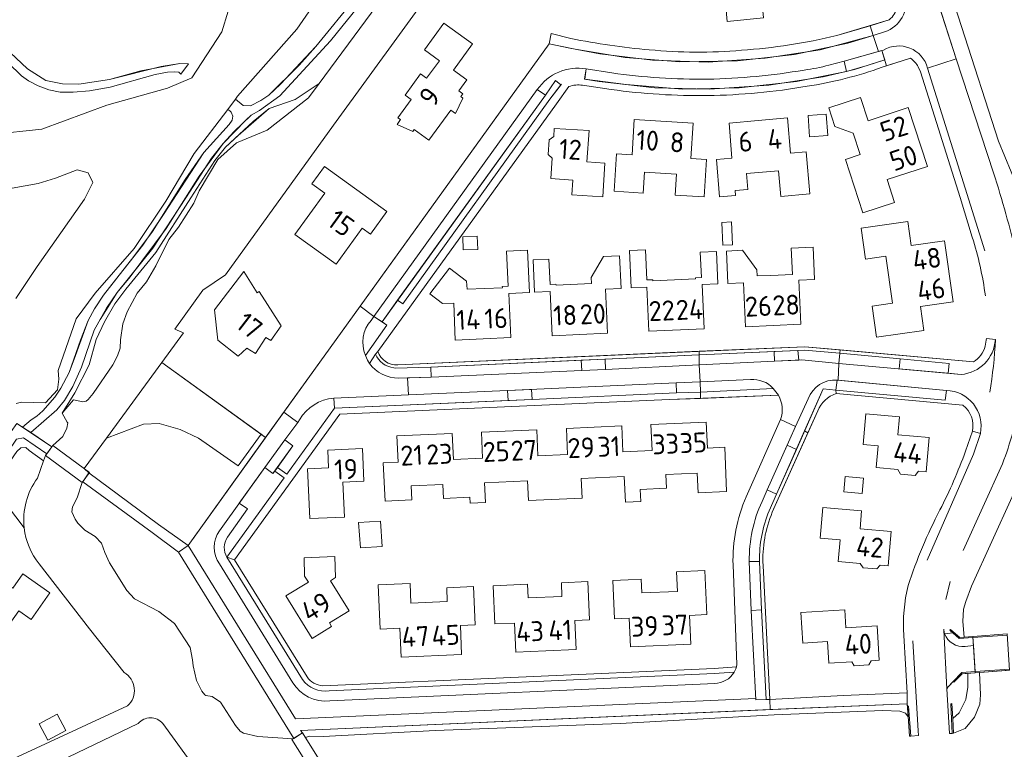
# Model space of a CAD drawing. Header units: metres. Extents: x 209813 to 223847, y 571801 to 587119.
# Tile 711 of 746: x 221737 to 221935, y 584818 to 584964. Entities that reach past the tile are written whole.
import ezdxf
from ezdxf.enums import TextEntityAlignment as Align

# ---------------------------------------------------------------- set-up
doc = ezdxf.new("R2010")
doc.units = ezdxf.units.M
for name, color, linetype, lineweight in [('B-RO-GK-BESCHOEIING-G', 8, 'GK-BESCHOEIING', 0), ('B-RO-GR-BEPLANTING_CULTUUR_BOSPLANTSOEN-GV', 8, 'Continuous', 0), ('B-RO-GR-BEPLANTING_CULTUUR_HEESTERS-GV', 8, 'Continuous', 0), ('B-RO-GR-GRAS-GV', 8, 'Continuous', 0), ('B-RO-GR-GROENVOORZIENING-GV', 8, 'Continuous', 0), ('B-RO-GR-HAAG-GV', 8, 'Continuous', 0), ('B-RO-IE-TERREINAFSCHEIDING_KUNSTMATIG_MUUR-GV', 8, 'Continuous', 0), ('B-RO-KW-KUNSTWERK_DEK-GV', 8, 'Continuous', 0), ('B-RO-OG-BEBOUWING-T18', 8, 'Continuous', 0), ('B-RO-OG-TERREIN_CULTUURSCHEIDING-GV', 8, 'Continuous', 0), ('B-RO-OG-TERREIN_ERF-GV', 8, 'Continuous', 0), ('B-RO-VH-VERHARDING_BETONSTRAATSTEEN-GV', 8, 'Continuous', 0), ('B-RO-VH-VERHARDING_HALFVERHARDING-GV', 8, 'Continuous', 0), ('B-RO-VH-VERHARDING_TEGEL-GV', 8, 'Continuous', 0)]:
    doc.layers.add(name, color=color, linetype=linetype, lineweight=lineweight)
doc.styles.add('NLCS-ISO-M200-T18', font='txt', dxfattribs={"height": 0.36})
doc.linetypes.add('GK-BESCHOEIING', pattern='A,30,-5,[1,NLCS.shx,S=1,R=0,X=0,Y=0],-5', length=40)

msp = doc.modelspace()

# ---------------------------------------------------------------- linework, layer by layer
at = {"layer": 'B-RO-GK-BESCHOEIING-G', "flags": 128}
for points in [[(221768.548, 584901.722), (221774.166, 584909.551)], [(221924.528, 584820.764), (221926.886, 584821.702), (221928.713, 584823.995), (221929.766, 584826.596), (221929.911, 584828.46), (221929.747, 584832.954)]]:
    msp.add_lwpolyline(points, dxfattribs=at)
at = {"layer": 'B-RO-GR-BEPLANTING_CULTUUR_BOSPLANTSOEN-GV', "flags": 128}
msp.add_lwpolyline([(221746.005, 584884.905), (221748.275, 584887.611), (221750.128, 584887.166), (221750.752, 584887.307), (221751.149, 584887.638), (221752.171, 584888.887), (221756.088, 584894.586), (221757.086, 584896.389), (221757.57, 584897.913), (221757.689, 584899.609), (221758.141, 584902.819), (221759.015, 584905.245), (221760.978, 584908.978), (221762.841, 584911.227), (221764.72, 584914.415), (221767.364, 584919.726), (221769.289, 584922.198), (221772.318, 584927.027), (221773.442, 584929.445), (221777.157, 584935.769), (221780.895, 584939.064), (221787.06, 584941.66), (221795.329, 584948.085), (221797.476, 584951.001), (221792.664, 584947.749), (221787.435, 584945.972), (221781.215, 584940.57), (221778.721, 584938.212), (221776.568, 584935.579), (221771.715, 584928.059), (221764.743, 584917.086), (221758.695, 584909.77), (221756.507, 584906.796), (221754.457, 584903.241), (221752.783, 584899.686), (221751.381, 584894.592), (221748.511, 584889.02)], close=True, dxfattribs=at)
at = {"layer": 'B-RO-GR-BEPLANTING_CULTUUR_HEESTERS-GV', "flags": 128}
for points in [[(221910.755, 584955.747), (221910.167, 584957.593), (221902.59, 584955.439), (221903.074, 584953.36), (221907.218, 584954.576)], [(221893.371, 584897.484), (221888.57, 584897.271), (221888.666, 584895.306), (221893.508, 584895.531)], [(221849.95, 584895.517), (221850.037, 584893.478), (221854.828, 584893.692), (221854.748, 584895.731)], [(221913.661, 584893.802), (221923.455, 584892.903), (221923.674, 584894.898), (221913.827, 584895.791)], [(221901.215, 584891.538), (221900.981, 584889.533), (221922.865, 584887.491), (221923.091, 584889.487)], [(221840.094, 584887.655), (221840.002, 584889.674), (221835.209, 584889.453), (221835.281, 584887.444)], [(221868.988, 584890.969), (221869.048, 584888.98), (221873.828, 584889.137), (221873.752, 584891.204)], [(221889.046, 584868.691), (221893.055, 584877.654), (221891.214, 584878.489), (221887.209, 584869.571)], [(221884.019, 584845.4), (221886.031, 584845.491), (221885.65, 584855.201), (221883.616, 584855.189)]]:
    msp.add_lwpolyline(points, close=True, dxfattribs=at)
at = {"layer": 'B-RO-GR-BEPLANTING_CULTUUR_HEESTERS-GV'}
for points in [[(221850.943, 584953.89, 0.294303), (221841.139, 584949.761)], [(221807.85, 584903.487, 0.2848948), (221806.702, 584896.502)], [(221800.387, 584887.945, 0.2423009), (221793.542, 584883.611)]]:
    msp.add_lwpolyline(points, format="xyb", dxfattribs=at)
at = {"layer": 'B-RO-GR-BEPLANTING_CULTUUR_HEESTERS-GV', "flags": 128}
for points in [[(221850.616, 584951.838), (221850.943, 584953.89)], [(221841.139, 584949.761), (221842.797, 584948.664), (221844.795, 584951.55), (221845.888, 584950.721), (221846.008, 584950.879)], [(221806.702, 584896.502), (221811.011, 584902.576), (221808.421, 584904.308), (221807.85, 584903.487)], [(221808.749, 584896.745), (221807.507, 584894.884)], [(221813.384, 584891.924), (221819.869, 584892.159), (221819.8, 584894.166), (221812.679, 584893.942), (221812.388, 584894.021)], [(221793.148, 584883.074), (221790.554, 584879.543), (221792.187, 584878.35), (221789.088, 584874.022), (221790.982, 584872.674), (221800.539, 584885.95), (221800.387, 584887.945)], [(221793.542, 584883.611), (221793.148, 584883.074)], [(221778.985, 584856.035), (221790.453, 584871.949), (221788.544, 584873.294), (221788.179, 584872.815), (221786.572, 584874)], [(221786.572, 584874), (221781.454, 584866.886), (221783.129, 584865.728), (221779.071, 584860.059)]]:
    msp.add_lwpolyline(points, dxfattribs=at)
at = {"layer": 'B-RO-GR-GRAS-GV', "flags": 128}
msp.add_lwpolyline([(221741.016, 584871.889), (221742.263, 584875.374), (221739.355, 584877.441), (221738.707, 584878.035), (221737.708, 584877.954), (221736.872, 584877.252), (221726.626, 584862.447), (221730.6, 584859.759), (221735.044, 584866.329), (221738.368, 584861.92)], dxfattribs=at)
at = {"layer": 'B-RO-GR-GRAS-GV'}
msp.add_lwpolyline([(221738.368, 584861.92, -0.1881508), (221741.016, 584871.889)], format="xyb", dxfattribs=at)
at = {"layer": 'B-RO-GR-GRAS-GV', "flags": 128}
msp.add_lwpolyline([(221769.302, 584857.028), (221764.009, 584860.986), (221750.11, 584871.166), (221750.01, 584871.005), (221748.949, 584867.935), (221748.069, 584866.139), (221747.924, 584865.127), (221748.573, 584863.643), (221749.097, 584862.846), (221750.488, 584861.47), (221752.563, 584860.213), (221753.834, 584858.885), (221754.546, 584856.964), (221755.474, 584854.92), (221758.958, 584849.391), (221760.462, 584847.679), (221765.311, 584845.162), (221768.485, 584842.792), (221771.606, 584837.925), (221772.079, 584835.515), (221772.211, 584834.248), (221772.893, 584831.311), (221773.95, 584829.221), (221774.535, 584828.499), (221774.783, 584828.354), (221776.033, 584828.166), (221777.66, 584826.992), (221780.695, 584822.298), (221781.632, 584821.181), (221782.327, 584820.77), (221785.184, 584820.095), (221792.19, 584819.631), (221792.349, 584819.729)], close=True, dxfattribs=at)
at = {"layer": 'B-RO-GR-GROENVOORZIENING-GV', "flags": 128}
for points in [[(221731.773, 584940.757), (221741.866, 584941.829), (221754.951, 584946.629), (221767.072, 584950.049), (221771.978, 584952.093), (221772.977, 584953.633), (221777.954, 584961.311), (221780.496, 584969.7)], [(221725.184, 584966.895), (221739.003, 584953.925), (221742.71, 584951.581), (221746.036, 584950.927), (221749.307, 584950.872), (221755.468, 584951.799), (221765.827, 584954.416), (221769.535, 584955.016), (221771.295, 584954.905), (221769.721, 584952.863), (221769.349, 584953.249), (221768.467, 584953.315), (221767.077, 584953.225), (221764.581, 584952.751), (221755.558, 584950.223), (221751.442, 584949.518), (221748.188, 584949.222), (221745.571, 584949.245), (221743.319, 584949.678), (221741.134, 584950.542), (221739.246, 584951.521), (221737.812, 584952.522), (221732.403, 584957.755), (221722.301, 584966.957)], [(221736.67, 584907.927), (221740.944, 584914.29), (221750.467, 584927.807), (221752.131, 584931.162), (221751.193, 584933.072), (221749.008, 584933.697), (221744.629, 584931.979), (221741.163, 584930.932), (221735.988, 584929.976)]]:
    msp.add_lwpolyline(points, dxfattribs=at)
for points in [[(221842.797, 584948.664), (221813.17, 584907.551), (221814.204, 584906.813), (221843.681, 584947.809), (221845.888, 584950.721), (221844.795, 584951.55)], [(221785.83, 584880.711), (221765.947, 584895.045), (221754.848, 584879.886), (221762.236, 584882.678), (221765.405, 584882.858), (221769.591, 584881.661), (221773.299, 584879.926), (221781.253, 584874.363)]]:
    msp.add_lwpolyline(points, close=True, dxfattribs=at)
at = {"layer": 'B-RO-GR-HAAG-GV', "flags": 128}
msp.add_lwpolyline([(221845.888, 584950.721), (221844.795, 584951.55), (221842.797, 584948.664), (221813.17, 584907.551), (221814.204, 584906.813), (221843.681, 584947.809)], close=True, dxfattribs=at)
at = {"layer": 'B-RO-IE-TERREINAFSCHEIDING_KUNSTMATIG_MUUR-GV', "flags": 128}
for points in [[(221928.38, 584840.174), (221925.768, 584839.985), (221923.945, 584841.574), (221923.815, 584841.414), (221925.662, 584839.759), (221928.396, 584839.96)], [(221935.255, 584840.671), (221928.38, 584840.174), (221928.396, 584839.96), (221935.274, 584840.441)], [(221928.863, 584832.889), (221935.739, 584833.393), (221935.725, 584833.625), (221928.846, 584833.16)]]:
    msp.add_lwpolyline(points, dxfattribs=at)
for points in [[(221928.863, 584832.889), (221928.846, 584833.16), (221926.185, 584832.925), (221924.414, 584831.095), (221924.617, 584830.982), (221926.262, 584832.698)], [(221924.361, 584823.737), (221924.194, 584826.709), (221923.984, 584826.697), (221924.271, 584820.747), (221924.528, 584820.764)], [(221915.682, 584820.195), (221915.95, 584820.212), (221915.487, 584826.197), (221915.279, 584826.176)]]:
    msp.add_lwpolyline(points, close=True, dxfattribs=at)
at = {"layer": 'B-RO-KW-KUNSTWERK_DEK-GV', "flags": 128}
msp.add_lwpolyline([(221935.047, 584833.342), (221935.739, 584833.393), (221935.255, 584840.671), (221928.38, 584840.174), (221928.863, 584832.889)], close=True, dxfattribs=at)
at = {"layer": 'B-RO-OG-TERREIN_CULTUURSCHEIDING-GV', "flags": 128}
for points in [[(221905.408, 585016.735), (221925.088, 584955.953), (221932.555, 584933.071)], [(221939.64, 584924.422), (221936.043, 584933.265), (221933.505, 584939.391), (221911.298, 585008.425), (221909.58, 585015.408)], [(221806.252, 584967.606), (221799.724, 584959.504), (221789.541, 584948.531), (221785.508, 584945.591), (221783.799, 584944.634), (221780.382, 584941.284), (221778.229, 584938.925), (221773.445, 584932.396), (221766.815, 584921.901), (221759.604, 584912.227), (221756.973, 584909.082), (221753.555, 584903.715), (221752.393, 584901.527), (221749.864, 584894.109), (221748.122, 584890.28), (221746.447, 584887.477), (221744.875, 584885.563), (221739.662, 584881.029), (221743.933, 584878.181), (221744.102, 584878.46), (221746.133, 584880.255), (221746.889, 584881.932), (221747.077, 584882.975), (221746.968, 584883.113), (221746.005, 584884.905), (221748.511, 584889.02), (221751.381, 584894.592), (221752.783, 584899.686), (221754.457, 584903.241), (221756.507, 584906.796), (221758.695, 584909.77), (221764.743, 584917.086), (221771.715, 584928.059), (221776.568, 584935.579), (221778.721, 584938.212), (221784.223, 584943.339), (221787.435, 584945.972), (221792.664, 584947.749), (221797.476, 584951.001), (221817.155, 584977.728)], [(221798.961, 584970.603), (221792.965, 584961.874), (221781.111, 584948.413), (221780.673, 584947.814), (221782.2, 584946.565), (221783.669, 584946.531), (221785.754, 584947.591), (221787.36, 584948.65), (221793.443, 584954.667), (221796.792, 584958.393), (221804.875, 584968.364)], [(221736.896, 584882.873), (221738.031, 584882.116), (221739.783, 584883.571), (221740.88, 584884.346), (221742.111, 584885.381), (221744.532, 584888.136), (221745.684, 584889.933), (221747.364, 584893.039), (221749.668, 584899.524), (221751.211, 584903.49), (221752.48, 584905.795), (221754.257, 584908.529), (221760.35, 584916.323), (221764.041, 584921.305), (221770.602, 584931.736), (221774.332, 584937.186), (221779.429, 584942.733), (221780.034, 584943.613), (221780.132, 584944.452), (221779.839, 584945.253), (221779.526, 584945.527), (221779.145, 584945.759), (221772.434, 584936.927), (221766.722, 584927.387), (221760.405, 584917.946), (221752.556, 584908.967), (221748.789, 584903.841), (221745.156, 584893.442), (221745.324, 584891.739), (221745.068, 584889.614), (221742.622, 584887.002), (221737.811, 584887.113), (221736.729, 584886.851)], [(221924.364, 584840.903), (221923.815, 584841.414), (221923.945, 584841.574), (221925.768, 584839.985), (221926.671, 584840.05), (221926.368, 584843.149), (221926.519, 584845.628), (221926.992, 584847.199), (221928.146, 584850.243), (221936.293, 584868.165), (221940.182, 584878.479)], [(221934.332, 584874.782), (221926.487, 584857.362)], [(221923.859, 584851.155), (221923.017, 584847.586)], [(221922.592, 584841.603), (221922.601, 584841.419), (221922.735, 584840.72), (221924.364, 584840.903)]]:
    msp.add_lwpolyline(points, dxfattribs=at)
at = {"layer": 'B-RO-OG-TERREIN_CULTUURSCHEIDING-GV'}
for points in [[(221932.555, 584933.071, -0.0197305), (221937.15, 584916.507)], [(221937.888, 584887.603, -0.0464801), (221934.332, 584874.782)]]:
    msp.add_lwpolyline(points, format="xyb", dxfattribs=at)
at = {"layer": 'B-RO-OG-TERREIN_CULTUURSCHEIDING-GV', "flags": 128}
for points in [[(221786.735, 584880.058), (221785.83, 584880.711), (221781.253, 584874.363), (221773.299, 584879.926), (221769.591, 584881.661), (221765.405, 584882.858), (221762.236, 584882.678), (221754.848, 584879.886), (221750.401, 584873.812), (221751.328, 584872.946), (221765.236, 584862.59), (221771.186, 584858.422)], [(221726.578, 584864.695), (221727.682, 584863.97), (221736.872, 584877.252), (221737.708, 584877.954), (221738.707, 584878.035), (221739.355, 584877.441), (221742.263, 584875.374), (221742.641, 584876.432), (221742.88, 584876.74), (221738.218, 584879.967), (221736.807, 584879.69)], [(221924.414, 584831.095), (221923.373, 584830.02), (221923.184, 584829.652), (221923.698, 584820.71), (221924.271, 584820.747), (221923.984, 584826.697), (221924.194, 584826.709), (221924.361, 584823.737), (221925.666, 584824.875), (221926.985, 584827.524), (221927.374, 584829.979), (221927.401, 584832.782), (221926.262, 584832.698), (221924.617, 584830.982)], [(221794.699, 584819.907), (221795.494, 584820.153), (221798.278, 584820.109), (221820.763, 584821.327), (221857.764, 584822.753), (221888.602, 584824.442), (221910.385, 584825.339), (221913.768, 584825.22), (221914.881, 584824.809), (221915.421, 584824.066), (221915.245, 584826.687), (221888.34, 584825.56), (221793.736, 584821.325), (221794.123, 584820.826)]]:
    msp.add_lwpolyline(points, close=True, dxfattribs=at)
at = {"layer": 'B-RO-OG-TERREIN_ERF-GV', "flags": 128}
for points in [[(221912.92, 584968.41), (221898.122, 585014.277), (221891.683, 585011.837), (221888.666, 585010.9), (221882.541, 585009.638), (221874.213, 585008.945), (221867.969, 585008.966), (221864.298, 585009.439), (221857.806, 585011.041), (221851.099, 585013.202), (221845.177, 585015.605), (221841.359, 585009.562), (221839.822, 585006.232), (221836.012, 584995.241), (221834.566, 584992.291), (221835.96, 584991.585), (221834.412, 584989.595), (221800.33, 584942.61), (221778.678, 584912.656), (221774.166, 584909.551), (221768.548, 584901.722)], [(221901.16, 584960.574), (221911.629, 584963.769)], [(221768.548, 584901.722), (221770.244, 584900.99), (221765.947, 584895.045), (221786.735, 584880.058), (221799.648, 584898.026), (221843.52, 584958.908), (221843.908, 584960.967), (221847.877, 584960.014)], [(221915.898, 584956.032), (221910.243, 584954.233)], [(221915.449, 584946.138), (221919.281, 584934.366), (221911.255, 584931.753), (221912.731, 584927.144), (221906.346, 584925.077), (221902.881, 584935.782), (221905.812, 584936.73), (221904.417, 584941.04), (221900.735, 584942.358), (221899.525, 584946.076), (221905.915, 584948.157), (221907.423, 584943.526), (221915.449, 584946.138)], [(221813.209, 584894.581), (221870.21, 584897.164), (221894.734, 584898.237), (221928.546, 584895.169)], [(221889.441, 584888.497), (221867.57, 584887.63), (221801.562, 584884.728), (221780.491, 584855.51), (221795.024, 584832.053)], [(221926.403, 584886.487), (221901.004, 584888.836)], [(221883.003, 584868.149), (221889.866, 584883.674)], [(221897.333, 584885.415), (221888.223, 584865.057)], [(221738.368, 584861.92), (221735.044, 584866.329), (221722.493, 584847.775), (221710.204, 584829.753), (221710.156, 584827.35), (221719.64, 584808.061), (221759.073, 584826.254)], [(221758.376, 584832.941), (221751.453, 584841.667), (221741.344, 584854.695)], [(221881.039, 584834.058), (221881.12, 584834.551), (221880.366, 584854.5)], [(221886.369, 584854.408), (221887.698, 584827.559)], [(221887.698, 584827.559), (221902.441, 584828.306), (221915.239, 584828.869), (221914.582, 584840.39)], [(221798.182, 584830.269), (221876.588, 584833.779), (221881.039, 584834.058)], [(221761.189, 584822.739), (221720.893, 584803.326)], [(221779.864, 584803.762), (221766.125, 584822.749)]]:
    msp.add_lwpolyline(points, dxfattribs=at)
for points in [[(221878.895, 584966.436), (221876.631, 584966.232), (221876.222, 584970.532), (221878.476, 584970.747), (221878.19, 584973.756), (221882.58, 584974.174), (221882.211, 584978.047), (221889.59, 584978.749), (221890.333, 584970.943), (221885.864, 584970.518), (221886.473, 584964.112), (221879.167, 584963.414)], [(221816.192, 584941.342), (221813.096, 584942.776), (221813.768, 584943.741), (221813.224, 584944.12), (221815.879, 584947.765), (221814.659, 584948.654), (221817.755, 584952.918), (221818.978, 584952.032), (221821.528, 584955.544), (221818.524, 584957.722), (221822.409, 584963.091), (221828.175, 584958.9), (221824.345, 584953.652), (221827.026, 584951.696), (221825.417, 584949.506), (221826.204, 584948.928), (221825.802, 584948.381), (221826.22, 584948.073), (221824.765, 584944.956), (221823.817, 584945.647), (221819.436, 584939.633), (221816.497, 584941.763)], [(221899.015, 584944.861), (221899.331, 584940.532), (221895.697, 584940.267), (221895.381, 584944.596)], [(221865.803, 584932.99), (221862.605, 584933.192), (221862.341, 584929.02), (221856.538, 584929.387), (221857.012, 584936.891), (221860.129, 584936.697), (221860.569, 584943.76), (221872.357, 584943.013), (221871.91, 584935.939), (221875.042, 584935.741), (221874.568, 584928.247), (221868.754, 584928.614), (221869.018, 584932.787)], [(221885.407, 584943.586), (221891.265, 584944.113), (221891.865, 584937.03), (221894.992, 584937.295), (221895.709, 584928.842), (221889.914, 584928.351), (221889.48, 584933.477), (221883.086, 584932.935), (221883.355, 584929.758), (221880.797, 584929.541), (221880.883, 584928.532), (221877.666, 584928.259), (221877.032, 584935.742), (221880.149, 584936.007), (221879.551, 584943.06)], [(221843.893, 584931.929), (221844.156, 584936.022), (221843.31, 584936.781), (221843.546, 584939.679), (221844.435, 584940.355), (221844.54, 584941.989), (221851.509, 584941.546), (221851.093, 584935.276), (221854.702, 584935.037), (221854.251, 584928.239), (221848.091, 584928.647), (221848.289, 584931.638)], [(221806.054, 584921.995), (221800.836, 584914.763), (221792.588, 584920.709), (221798.605, 584929.016), (221796.009, 584930.897), (221798.524, 584934.369), (221811.017, 584925.32), (221807.729, 584920.787)], [(221878.089, 584923.15), (221880.04, 584923.239), (221880.249, 584918.668), (221878.298, 584918.579)], [(221912.299, 584906.954), (221910.97, 584916.371), (221906.92, 584915.8), (221906.058, 584922.022), (221915.348, 584923.353), (221916.038, 584918.537), (221922.713, 584919.474), (221924.441, 584907.222), (221917.88, 584906.296), (221918.559, 584901.483), (221909.127, 584900.153), (221908.248, 584906.382)], [(221829.212, 584917.732), (221826.324, 584917.622), (221826.223, 584920.274), (221829.111, 584920.384)], [(221830.288, 584899.799), (221824.72, 584899.551), (221824.399, 584906.981), (221822.15, 584906.884), (221819.596, 584908.847), (221823.568, 584913.991), (221826.995, 584911.345), (221827.07, 584909.735), (221834.15, 584910.063), (221834.139, 584910.283), (221835.309, 584910.337), (221834.982, 584917.407), (221839.193, 584917.598), (221839.578, 584909.096), (221835.457, 584908.909), (221835.859, 584900.047)], [(221868.605, 584911.643), (221872.85, 584911.834), (221872.841, 584912.054), (221874.02, 584912.107), (221873.791, 584917.163), (221877.019, 584917.309), (221877.311, 584910.824), (221874.194, 584910.683), (221874.594, 584901.821), (221863.473, 584901.329), (221863.073, 584910.181), (221859.956, 584910.041), (221859.618, 584917.524), (221862.826, 584917.669), (221863.099, 584911.614), (221864.278, 584911.668), (221864.288, 584911.448)], [(221887.936, 584912.536), (221892.239, 584912.734), (221891.997, 584917.998), (221896.382, 584918.2), (221896.69, 584911.726), (221893.564, 584911.577), (221893.97, 584902.744), (221882.848, 584902.215), (221882.444, 584911.059), (221879.316, 584910.916), (221879.02, 584917.401), (221882.237, 584917.549), (221885.131, 584913.608), (221885.186, 584912.409)], [(221849.66, 584900.683), (221844.114, 584900.44), (221843.72, 584909.298), (221840.601, 584909.159), (221840.312, 584915.657), (221843.49, 584915.798), (221843.714, 584910.733), (221844.893, 584910.785), (221844.903, 584910.565), (221851.986, 584910.878), (221851.933, 584912.077), (221854.439, 584916.282), (221857.646, 584916.424), (221857.941, 584909.92), (221854.824, 584909.779), (221855.226, 584900.927)], [(221785.048, 584909.04), (221785.436, 584909.297), (221789.866, 584902.43), (221787.777, 584899.445), (221786.743, 584900.106), (221784.728, 584896.891), (221782.946, 584897.918), (221781.229, 584896.349), (221777.185, 584899.538), (221776.482, 584905.618), (221782.374, 584913.292)], [(221913.897, 584872.722), (221913.338, 584873.654), (221909.026, 584874.036), (221909.412, 584878.399), (221906.424, 584878.663), (221906.992, 584884.795), (221913.727, 584884.19), (221913.397, 584880.59), (221919.632, 584880.019), (221919.017, 584873.152), (221917.477, 584873.288), (221916.825, 584872.436)], [(221861.758, 584869.633), (221861.868, 584867.221), (221858.785, 584867.081), (221858.55, 584872.246), (221849.931, 584871.855), (221850.11, 584867.9), (221839.379, 584867.413), (221839.199, 584871.377), (221830.589, 584870.987), (221830.769, 584867.022), (221827.696, 584866.883), (221827.642, 584868.084), (221822.356, 584867.844), (221822.229, 584870.637), (221815.912, 584870.351), (221816.039, 584867.557), (221810.653, 584867.313), (221810.305, 584874.991), (221813.268, 584875.125), (221813.031, 584880.341), (221824.112, 584880.838), (221824.345, 584875.637), (221830.205, 584875.9), (221829.971, 584881.101), (221841.052, 584881.598), (221841.286, 584876.397), (221847.215, 584876.664), (221846.982, 584881.864), (221858.063, 584882.362), (221858.296, 584877.161), (221864.136, 584877.423), (221863.902, 584882.624), (221874.983, 584883.121), (221875.218, 584877.919), (221878.683, 584878.075), (221879.082, 584869.206), (221873.386, 584868.947), (221873.206, 584872.912), (221866.919, 584872.626), (221867.044, 584869.873)], [(221795.124, 584873.759), (221799.316, 584873.937), (221799.164, 584877.53), (221806.132, 584877.85), (221806.434, 584871.261), (221802.227, 584871.068), (221802.548, 584864.08), (221795.563, 584863.777)], [(221906.202, 584868.835), (221902.535, 584869.155), (221902.801, 584872.199), (221906.468, 584871.879)], [(221898.352, 584865.994), (221906.111, 584865.329), (221905.802, 584861.723), (221912.057, 584861.187), (221911.437, 584854.321), (221909.835, 584854.458), (221909.16, 584853.713), (221906.458, 584853.943), (221905.816, 584854.802), (221901.433, 584855.177), (221901.806, 584859.532), (221897.82, 584859.873)], [(221805.716, 584857.898), (221805.356, 584862.974), (221809.72, 584863.283), (221810.08, 584858.207)], [(221800.601, 584856.181), (221800.756, 584851.982), (221799.709, 584851.338), (221803.438, 584845.277), (221799.52, 584842.87), (221799.939, 584842.189), (221796.027, 584839.772), (221790.787, 584848.286), (221795.287, 584851.058), (221794.526, 584852.269), (221794.427, 584855.953)], [(221743.484, 584848.913), (221739.745, 584843.594), (221737.293, 584845.327), (221734.525, 584841.412), (221731.314, 584843.665), (221731.687, 584844.197), (221725.879, 584848.272), (221729.97, 584854.112), (221736.062, 584849.85), (221738.07, 584852.72)], [(221859.333, 584851.528), (221861.985, 584851.644), (221862.105, 584848.889), (221869.204, 584849.2), (221869.032, 584853.134), (221874.742, 584853.384), (221875.129, 584844.548), (221871.666, 584844.397), (221871.927, 584838.619), (221859.813, 584838.076), (221859.559, 584843.856), (221856.604, 584843.727), (221856.268, 584851.394)], [(221825.993, 584836.57), (221813.889, 584836.039), (221813.632, 584841.813), (221809.673, 584841.64), (221809.285, 584850.529), (221815.664, 584850.807), (221815.837, 584846.848), (221823.115, 584847.165), (221822.995, 584849.925), (221828.364, 584850.159), (221828.703, 584842.502), (221825.737, 584842.371)], [(221842.89, 584837.314), (221836.838, 584837.044), (221836.589, 584842.864), (221832.645, 584842.687), (221832.302, 584850.336), (221839.172, 584850.639), (221839.293, 584847.883), (221846.094, 584848.183), (221845.972, 584850.939), (221851.304, 584851.174), (221851.629, 584843.507), (221848.684, 584843.382), (221848.941, 584837.585)], [(221899.311, 584839.13), (221894.324, 584838.828), (221893.947, 584844.962), (221902.761, 584845.505), (221902.983, 584841.9), (221909.237, 584842.286), (221909.607, 584835.39), (221908.02, 584835.294), (221907.567, 584834.456), (221904.656, 584834.288), (221904.151, 584835.06), (221899.574, 584834.783)], [(221741.343, 584822.642), (221744.947, 584824.591), (221746.708, 584821.335), (221743.104, 584819.386)]]:
    msp.add_lwpolyline(points, close=True, dxfattribs=at)
at = {"layer": 'B-RO-OG-TERREIN_ERF-GV'}
for points in [[(221911.629, 584963.769, 0.4428726), (221912.268, 584969.209)], [(221882.052, 584957.644, 0.0407058), (221901.16, 584960.574)], [(221847.877, 584960.014, 0.0298189), (221863.581, 584957.73)], [(221910.243, 584954.233, -0.0473915), (221895.179, 584950.427)], [(221875.304, 584948.549, -0.0360128), (221855.922, 584949.771)], [(221930.866, 584898.355, 0.0158813), (221931.147, 584899.901)], [(221928.546, 584895.169, 0.1834124), (221930.866, 584898.355)], [(221889.866, 584883.674, 0.2319842), (221889.441, 584888.497)], [(221901.004, 584888.836, 0.2143083), (221897.333, 584885.415)], [(221921.802, 584865.528, 0.0331693), (221926.913, 584877.275)], [(221880.366, 584854.5, -0.1127509), (221883.003, 584868.149)], [(221888.223, 584865.057, 0.1117447), (221886.369, 584854.408)], [(221915.43, 584850.38, -0.0393284), (221921.802, 584865.528)], [(221741.344, 584854.695, -0.1408842), (221738.368, 584861.92)], [(221759.073, 584826.254, 0.5068005), (221758.376, 584832.941)], [(221795.024, 584832.053, 0.2200237), (221798.182, 584830.269)], [(221766.125, 584822.749, 0.4517835), (221761.189, 584822.739)]]:
    msp.add_lwpolyline(points, format="xyb", dxfattribs=at)
at = {"layer": 'B-RO-VH-VERHARDING_BETONSTRAATSTEEN-GV', "flags": 128}
for points in [[(221919.344, 584954.083), (221925.088, 584955.953), (221920.362, 584970.571), (221914.728, 584968.745)], [(221908.433, 584960.591), (221897.807, 584957.753), (221886.821, 584956.034), (221875.386, 584955.266), (221864.244, 584955.637), (221853.645, 584956.911), (221847.671, 584958.066)], [(221910.71, 584961.356), (221908.433, 584960.591), (221909.506, 584957.398), (221910.473, 584957.684)], [(221847.671, 584958.066), (221843.52, 584958.908), (221805.67, 584906.383), (221808.421, 584904.308), (221841.139, 584949.761)], [(221902.59, 584955.439), (221909.506, 584957.398)], [(221850.943, 584953.89), (221850.666, 584951.83), (221858.965, 584950.764), (221870.265, 584949.825), (221881.561, 584950.085), (221893.052, 584951.366), (221903.074, 584953.36), (221902.59, 584955.439)], [(221902.59, 584955.439), (221899.536, 584954.65)], [(221850.943, 584953.89), (221856.063, 584953.113)], [(221875.243, 584951.853), (221875.275, 584951.849)], [(221808.421, 584904.308), (221810.047, 584903.235), (221842.797, 584948.664), (221841.139, 584949.761)], [(221805.67, 584906.383), (221790.362, 584885.105), (221793.148, 584883.074), (221793.542, 584883.611)], [(221807.85, 584903.487), (221808.421, 584904.308)], [(221901.557, 584894.901), (221901.733, 584896.907), (221894.697, 584897.557), (221893.371, 584897.484), (221893.508, 584895.531)], [(221807.507, 584894.884), (221807.146, 584895.533), (221806.702, 584896.502)], [(221888.666, 584895.306), (221888.57, 584897.271), (221873.563, 584896.588)], [(221901.557, 584894.901), (221894.166, 584895.572), (221888.666, 584895.306)], [(221913.661, 584893.802), (221913.827, 584895.791), (221901.733, 584896.907)], [(221854.828, 584893.692), (221850.037, 584893.478)], [(221888.666, 584895.306), (221873.607, 584894.588), (221873.752, 584891.204)], [(221901.557, 584894.901), (221901.435, 584891.517), (221923.091, 584889.487)], [(221926.06, 584892.664), (221901.557, 584894.901)], [(221800.387, 584887.945), (221815.317, 584888.592), (221815.132, 584891.987), (221813.384, 584891.924)], [(221819.869, 584892.159), (221815.132, 584891.987)], [(221883.876, 584891.637), (221873.752, 584891.204)], [(221891.214, 584878.489), (221893.055, 584877.654), (221898.396, 584889.769), (221900.981, 584889.533), (221901.215, 584891.538)], [(221901.215, 584891.538), (221901.435, 584891.517)], [(221800.387, 584887.945), (221800.539, 584885.95), (221835.281, 584887.444), (221835.209, 584889.453), (221815.317, 584888.592)], [(221835.209, 584889.453), (221868.988, 584890.969), (221873.752, 584891.204)], [(221840.002, 584889.674), (221840.094, 584887.655), (221869.048, 584888.98), (221868.988, 584890.969)], [(221873.752, 584891.204), (221873.828, 584889.137), (221888.397, 584889.864)], [(221888.397, 584889.864), (221888.963, 584889.214), (221889.441, 584888.497)], [(221889.866, 584883.674), (221892.896, 584882.228), (221895.395, 584887.783)], [(221790.362, 584885.105), (221771.186, 584858.422), (221792.694, 584823.64), (221884.933, 584827.741)], [(221790.554, 584879.543), (221793.148, 584883.074)], [(221887.209, 584869.571), (221892.896, 584882.228)], [(221777.473, 584861.363), (221786.572, 584874)], [(221889.046, 584868.691), (221887.209, 584869.571), (221886.163, 584867.194)], [(221887.583, 584865.348), (221889.046, 584868.691)], [(221779.071, 584860.059), (221783.129, 584865.728), (221781.454, 584866.886)], [(221794.13, 584831.561), (221778.985, 584856.035)], [(221777.457, 584854.703), (221792.182, 584830.869)], [(221880.366, 584854.5), (221881.12, 584834.551), (221881.039, 584834.058), (221880.92, 584833.65), (221880.613, 584833.017)], [(221883.616, 584855.189), (221885.65, 584855.201)], [(221884.019, 584845.4), (221883.616, 584855.189)], [(221922.735, 584840.72), (221922.601, 584841.419), (221923.184, 584829.652)], [(221923.184, 584829.652), (221923.373, 584830.02), (221926.185, 584832.925), (221928.846, 584833.16), (221928.521, 584838.338), (221926.889, 584838.156)], [(221880.613, 584833.017), (221876.605, 584832.765), (221799.448, 584829.303)], [(221799.561, 584827.261), (221876.679, 584830.745)]]:
    msp.add_lwpolyline(points, dxfattribs=at)
at = {"layer": 'B-RO-VH-VERHARDING_BETONSTRAATSTEEN-GV'}
for points in [[(221914.728, 584968.745, -0.40876), (221910.71, 584961.356)], [(221894.622, 584953.678, 0.0374287), (221899.536, 584954.65)], [(221875.243, 584951.853, -0.0381645), (221856.063, 584953.113)], [(221894.622, 584953.678, -0.0377831), (221875.275, 584951.849)], [(221931.77, 584889.101, 0.031643), (221932.909, 584899.645)], [(221813.384, 584891.924, -0.2363063), (221807.507, 584894.884)], [(221883.876, 584891.637, -0.2399532), (221888.397, 584889.864)], [(221895.395, 584887.783, -0.3342791), (221901.215, 584891.538)], [(221883.616, 584855.189, -0.1120306), (221886.163, 584867.194)], [(221777.473, 584861.363, 0.3207203), (221777.457, 584854.703)], [(221778.985, 584856.035, -0.2922405), (221779.071, 584860.059)], [(221926.889, 584838.156, -0.3403117), (221922.735, 584840.72)], [(221876.679, 584830.745, 0.2550085), (221880.613, 584833.017)], [(221799.561, 584827.261, -0.2911351), (221792.182, 584830.869)]]:
    msp.add_lwpolyline(points, format="xyb", dxfattribs=at)
at = {"layer": 'B-RO-VH-VERHARDING_BETONSTRAATSTEEN-GV', "flags": 128}
for points in [[(221819.869, 584892.159), (221850.037, 584893.478), (221849.95, 584895.517), (221819.8, 584894.166)], [(221873.563, 584896.588), (221854.748, 584895.731), (221854.828, 584893.692), (221873.607, 584894.588)], [(221735.769, 584881.216), (221725.162, 584865.624), (221726.578, 584864.695), (221736.807, 584879.69), (221738.218, 584879.967), (221742.88, 584876.74), (221743.933, 584878.181), (221736.896, 584882.873)], [(221790.554, 584879.543), (221786.572, 584874), (221788.179, 584872.815), (221792.187, 584878.35)], [(221886.031, 584845.491), (221884.019, 584845.4), (221884.946, 584827.448), (221886.967, 584827.517)]]:
    msp.add_lwpolyline(points, close=True, dxfattribs=at)
at = {"layer": 'B-RO-VH-VERHARDING_HALFVERHARDING-GV', "flags": 128}
for points in [[(221804.875, 584968.364), (221796.792, 584958.393), (221789.718, 584950.872), (221787.36, 584948.65), (221785.754, 584947.591), (221783.669, 584946.531), (221782.2, 584946.565), (221780.673, 584947.814), (221779.145, 584945.759), (221779.526, 584945.527), (221779.839, 584945.253), (221780.132, 584944.452), (221780.034, 584943.613), (221779.429, 584942.733), (221774.332, 584937.186), (221766.286, 584924.743), (221762.147, 584918.57), (221756.64, 584911.616), (221754.257, 584908.529), (221752.48, 584905.795), (221751.211, 584903.49), (221748.36, 584895.735), (221747.364, 584893.039), (221745.684, 584889.933), (221744.532, 584888.136), (221742.111, 584885.381), (221740.88, 584884.346), (221739.783, 584883.571), (221738.031, 584882.116), (221739.662, 584881.029), (221744.875, 584885.563), (221746.447, 584887.477), (221748.122, 584890.28), (221749.864, 584894.109), (221752.393, 584901.527), (221754.854, 584905.937), (221756.973, 584909.082), (221764.149, 584918.004), (221770.745, 584928.089), (221775.905, 584935.985), (221778.229, 584938.925), (221782.774, 584943.608), (221783.799, 584944.634), (221785.508, 584945.591), (221789.541, 584948.531), (221799.724, 584959.504), (221806.252, 584967.606)], [(221722.301, 584966.957), (221732.403, 584957.755), (221737.812, 584952.522), (221739.246, 584951.521), (221741.134, 584950.542), (221743.319, 584949.678), (221745.571, 584949.245), (221748.188, 584949.222), (221751.442, 584949.518), (221755.558, 584950.223), (221764.581, 584952.751), (221767.077, 584953.225), (221768.467, 584953.315), (221769.349, 584953.249), (221769.721, 584952.863), (221771.295, 584954.905), (221769.535, 584955.016), (221761.738, 584953.544), (221755.468, 584951.799), (221749.307, 584950.872), (221746.036, 584950.927), (221742.71, 584951.581), (221739.003, 584953.925), (221725.184, 584966.895)]]:
    msp.add_lwpolyline(points, dxfattribs=at)
for points in [[(221744.102, 584878.46), (221743.933, 584878.181), (221742.641, 584876.432), (221750.01, 584871.005), (221751.439, 584873.046)], [(221797.631, 584810.506), (221799.892, 584806.9), (221802.009, 584808.25), (221794.123, 584820.826), (221791.996, 584819.492)]]:
    msp.add_lwpolyline(points, close=True, dxfattribs=at)
at = {"layer": 'B-RO-VH-VERHARDING_TEGEL-GV', "flags": 128}
for points in [[(221907.816, 584962.546), (221901.16, 584960.574)], [(221911.629, 584963.769), (221907.816, 584962.546), (221908.433, 584960.591)], [(221847.877, 584960.014), (221843.908, 584960.967), (221843.52, 584958.908)], [(221843.52, 584958.908), (221848.729, 584957.873), (221858.777, 584956.166), (221869.724, 584955.309), (221881.277, 584955.54), (221892.699, 584956.82), (221903.378, 584959.092), (221908.433, 584960.591)], [(221908.433, 584960.591), (221910.71, 584961.356)], [(221910.473, 584957.684), (221910.167, 584957.593), (221911.131, 584954.515), (221915.898, 584956.032)], [(221910.755, 584955.747), (221904.693, 584953.784), (221898.392, 584952.288), (221887.536, 584950.621), (221875.624, 584949.818), (221864.672, 584950.144), (221853.512, 584951.397), (221850.616, 584951.838)], [(221910.243, 584954.233), (221911.131, 584954.515)], [(221917.46, 584954.3), (221917.917, 584953.314), (221925.849, 584928.131), (221928.288, 584920.17)], [(221930.824, 584917.451), (221919.344, 584954.083)], [(221846.008, 584950.879), (221843.681, 584947.809), (221814.204, 584906.813), (221813.17, 584907.551), (221810.047, 584903.235)], [(221850.215, 584950.619), (221855.922, 584949.771)], [(221809.193, 584897.295), (221844.977, 584946.935), (221847.497, 584950.352)], [(221810.047, 584903.235), (221811.011, 584902.576), (221806.702, 584896.502), (221807.146, 584895.533), (221807.507, 584894.884), (221808.749, 584896.745)], [(221932.909, 584899.645), (221931.147, 584899.901)], [(221901.794, 584897.596), (221894.734, 584898.237), (221873.548, 584897.31)], [(221873.563, 584896.588), (221893.371, 584897.484), (221894.697, 584897.557), (221901.733, 584896.907)], [(221928.546, 584895.169), (221901.794, 584897.596), (221901.733, 584896.907), (221913.827, 584895.791)], [(221809.193, 584897.295), (221808.749, 584896.745)], [(221812.388, 584894.021), (221812.679, 584893.942), (221819.8, 584894.166), (221873.563, 584896.588), (221873.548, 584897.31), (221813.209, 584894.581)], [(221913.827, 584895.791), (221923.674, 584894.898), (221923.455, 584892.903), (221926.06, 584892.664)], [(221900.981, 584889.533), (221898.396, 584889.769), (221894.691, 584881.364)], [(221923.091, 584889.487), (221922.865, 584887.491), (221900.981, 584889.533), (221901.004, 584888.836), (221926.403, 584886.487)], [(221873.828, 584889.137), (221869.048, 584888.98), (221840.094, 584887.655), (221800.539, 584885.95), (221790.982, 584872.674), (221789.088, 584874.022), (221788.544, 584873.294), (221790.453, 584871.949), (221778.985, 584856.035)], [(221780.491, 584855.51), (221801.562, 584884.728), (221867.57, 584887.63), (221873.872, 584887.88)], [(221895.353, 584880.99), (221897.333, 584885.415)], [(221888.223, 584865.057), (221895.353, 584880.99), (221894.691, 584881.364), (221889.046, 584868.691)], [(221919.249, 584855.489), (221928.541, 584876.67), (221929.919, 584880.873)], [(221928.31, 584881.334), (221926.913, 584877.275)], [(221928.31, 584881.334), (221929.919, 584880.873)], [(221886.967, 584827.517), (221884.946, 584827.448), (221884.933, 584827.741), (221792.694, 584823.64), (221771.186, 584858.422)], [(221769.302, 584857.028), (221792.349, 584819.729), (221794.123, 584820.826), (221793.736, 584821.325), (221887.798, 584825.536)], [(221795.024, 584832.053), (221780.491, 584855.51), (221778.985, 584856.035), (221794.13, 584831.561)], [(221885.65, 584855.201), (221886.031, 584845.491), (221886.967, 584827.517), (221887.698, 584827.559), (221886.369, 584854.408)], [(221914.582, 584840.39), (221915.239, 584828.869)], [(221924.364, 584840.903), (221922.735, 584840.72)], [(221926.889, 584838.156), (221928.521, 584838.338), (221928.396, 584839.96), (221925.662, 584839.759), (221924.364, 584840.903)], [(221917.431, 584821.244), (221916.937, 584830.362), (221916.377, 584839.293)], [(221799.448, 584829.303), (221876.605, 584832.765), (221880.613, 584833.017), (221880.92, 584833.65), (221881.039, 584834.058), (221876.588, 584833.779), (221798.182, 584830.269)], [(221915.245, 584826.687), (221915.279, 584826.176), (221915.487, 584826.197), (221915.95, 584820.212), (221917.484, 584820.311), (221917.431, 584821.244)]]:
    msp.add_lwpolyline(points, dxfattribs=at)
at = {"layer": 'B-RO-VH-VERHARDING_TEGEL-GV'}
for points in [[(221919.344, 584954.083, 0.4910867), (221910.473, 584957.684)], [(221882.052, 584957.644, -0.0445025), (221863.581, 584957.73)], [(221915.898, 584956.032, -0.1329596), (221917.46, 584954.3)], [(221847.497, 584950.352, -0.1372819), (221850.215, 584950.619)], [(221875.304, 584948.549, 0.0378362), (221895.179, 584950.427)], [(221928.288, 584920.17, -0.0421149), (221930.908, 584908.442)], [(221926.06, 584892.664, 0.3712213), (221932.909, 584899.645)], [(221808.749, 584896.745, 0.2782909), (221812.388, 584894.021)], [(221813.209, 584894.581, -0.3325695), (221809.193, 584897.295)], [(221929.919, 584880.873, 0.4621064), (221923.091, 584889.487)], [(221926.403, 584886.487, -0.293557), (221928.31, 584881.334)], [(221887.583, 584865.348, 0.1010103), (221885.65, 584855.201)], [(221915.43, 584850.38, 0.0792689), (221914.582, 584840.39)], [(221794.13, 584831.561, 0.2925458), (221799.448, 584829.303)]]:
    msp.add_lwpolyline(points, format="xyb", dxfattribs=at)
at = {"layer": 'B-RO-VH-VERHARDING_TEGEL-GV', "flags": 128}
for points in [[(221888.397, 584889.864), (221873.828, 584889.137), (221873.872, 584887.88), (221889.441, 584888.497), (221888.963, 584889.214)], [(221771.186, 584858.422), (221765.236, 584862.59), (221751.328, 584872.946), (221750.11, 584871.166), (221764.009, 584860.986), (221769.302, 584857.028)], [(221902.441, 584828.306), (221887.698, 584827.559), (221887.798, 584825.536), (221915.245, 584826.687), (221915.239, 584828.869)]]:
    msp.add_lwpolyline(points, close=True, dxfattribs=at)

# ---------------------------------------------------------------- texts
at = {"layer": 'B-RO-OG-BEBOUWING-T18', "style": 'NLCS-ISO-M200-T18'}
for s, rotation, p in [('9', 53.7, (221819.592, 584948.333)), ('52', 17.9, (221912.603, 584941.957)), ('10', 356.4, (221863.263, 584939.581)), ('8', 356.4, (221869.156, 584939.208)), ('6', 4.9, (221882.837, 584939.339)), ('4', 4.8, (221888.694, 584939.866)), ('12', 356.2, (221847.771, 584937.776)), ('50', 18, (221914.519, 584936.071)), ('15', 324.1, (221801.841, 584922.992)), ('48', 8, (221919.184, 584915.852)), ('46', 8, (221920.048, 584909.726)), ('28', 2.7, (221890.994, 584906.607)), ('18', 2.5, (221846.712, 584904.558)), ('20', 2.5, (221852.268, 584904.801)), ('22', 2.5, (221866.071, 584905.448)), ('24', 2.5, (221871.63, 584905.694)), ('26', 2.7, (221885.433, 584906.342)), ('17', 322.5, (221783.485, 584902.44)), ('14', 2.6, (221827.326, 584903.671)), ('16', 2.6, (221832.896, 584903.919)), ('35', 2.6, (221872.393, 584879.001)), ('25', 2.6, (221832.919, 584877.229)), ('27', 2.6, (221838.461, 584877.478)), ('29', 2.6, (221849.932, 584877.993)), ('31', 2.6, (221855.472, 584878.242)), ('33', 2.6, (221866.851, 584878.752)), ('21', 2.6, (221815.981, 584876.47)), ('23', 2.6, (221821.52, 584876.718)), ('44', 354.9, (221915.34, 584876.942)), ('19', 2.6, (221802.832, 584873.694)), ('42', 355.1, (221907.763, 584858.114)), ('49', 31.6, (221796.814, 584846.126)), ('39', 2.5, (221862.662, 584842.207)), ('37', 2.5, (221868.718, 584842.479)), ('47', 2.5, (221816.739, 584840.168)), ('45', 2.5, (221822.791, 584840.433)), ('43', 2.6, (221839.686, 584841.175)), ('41', 2.6, (221845.737, 584841.445)), ('40', 3.5, (221905.428, 584838.624))]:
    msp.add_text(s, height=4, rotation=rotation, dxfattribs=at).set_placement(p, align=Align.MIDDLE)

doc.saveas('drawing.dxf')
